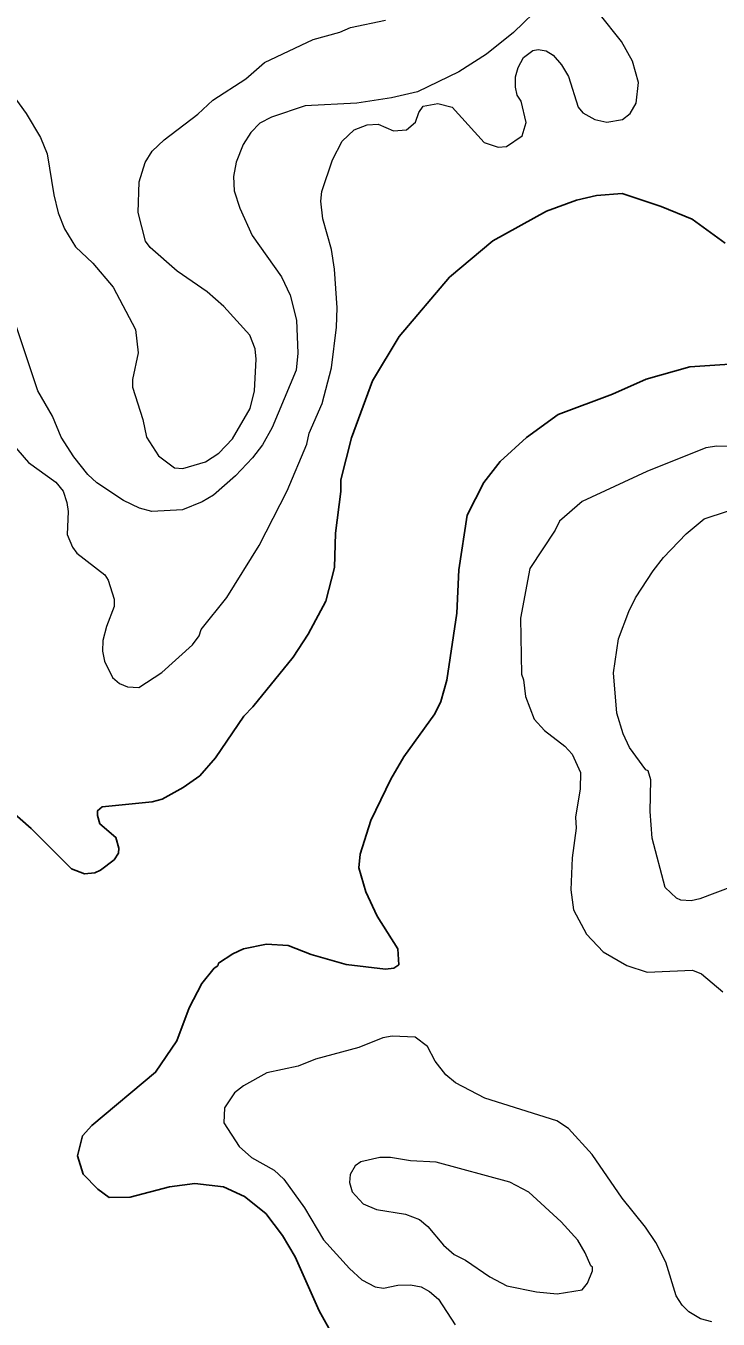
# Model space of a CAD drawing. Extents: x 447.8 to 473.9, y 7733.1 to 7760.8.
# Drawn here: x 456.578 to 457.89, y 7743.138 to 7745.588 of the extents above; entities that cross this region are included whole.
import ezdxf

# ---------------------------------------------------------------- set-up
doc = ezdxf.new("R2010")
doc.units = 0
doc.header["$LTSCALE"] = 0.032
doc.layers.add('1', color=7, linetype='Continuous', lineweight=25)
doc.layers.add('2', color=7, linetype='Continuous', lineweight=13)

msp = doc.modelspace()

# ---------------------------------------------------------------- linework, layer by layer
at = {"layer": '1'}
for points in [[(457.903, 7745.1766), (457.8408, 7745.222), (457.7819, 7745.246), (457.708, 7745.271), (457.6597, 7745.2669), (457.6216, 7745.2582), (457.5647, 7745.2375), (457.4632, 7745.1809), (457.3806, 7745.1121), (457.2856, 7744.9998), (457.2352, 7744.9158), (457.1955, 7744.8082), (457.1749, 7744.7284), (457.1747, 7744.7063), (457.1646, 7744.6276), (457.1629, 7744.5623), (457.1466, 7744.4983), (457.1132, 7744.436), (457.0847, 7744.3924), (457.0083, 7744.2981), (456.9909, 7744.2805), (456.9373, 7744.2019), (456.9081, 7744.1677), (456.8764, 7744.1453), (456.8364, 7744.1237), (456.8177, 7744.1182), (456.723, 7744.1087), (456.7142, 7744.1016), (456.7139, 7744.0926), (456.7186, 7744.077), (456.7487, 7744.0511), (456.7546, 7744.0305), (456.7537, 7744.0211), (456.7453, 7744.0087), (456.7199, 7743.989), (456.709, 7743.9837), (456.6895, 7743.9821), (456.6645, 7743.9915), (456.588, 7744.0677), (456.5356, 7744.1137)], [(457.1587, 7743.1099), (457.1342, 7743.1542), (457.0885, 7743.2566), (457.0646, 7743.2967), (457.0326, 7743.3384), (456.9924, 7743.3706), (456.9524, 7743.3889), (456.8982, 7743.3953), (456.8505, 7743.3889), (456.7757, 7743.3692), (456.7361, 7743.3687), (456.7148, 7743.3844), (456.6865, 7743.4132), (456.6762, 7743.4478), (456.6858, 7743.4858), (456.7029, 7743.5052), (456.824, 7743.6061), (456.8641, 7743.6655), (456.8876, 7743.7284), (456.9114, 7743.7744), (456.9353, 7743.8034), (456.9419, 7743.8079), (456.9435, 7743.8128), (456.9704, 7743.8305), (456.9908, 7743.84), (457.0344, 7743.8489), (457.0749, 7743.8464), (457.1188, 7743.8289), (457.1852, 7743.8102), (457.2597, 7743.8017), (457.2757, 7743.8033), (457.2852, 7743.8097), (457.2827, 7743.8396), (457.2438, 7743.9015), (457.2221, 7743.9478), (457.2093, 7743.9936), (457.2119, 7744.0192), (457.2316, 7744.083), (457.27, 7744.1612), (457.2946, 7744.2039), (457.3533, 7744.2852), (457.3642, 7744.3082), (457.3759, 7744.3491), (457.3945, 7744.4758), (457.3984, 7744.5579), (457.4144, 7744.6614), (457.446, 7744.7236), (457.4767, 7744.7633), (457.5269, 7744.8086), (457.5867, 7744.8521), (457.6898, 7744.8909), (457.7534, 7744.9193), (457.8364, 7744.9424), (457.9402, 7744.9495)]]:
    msp.add_lwpolyline(points, dxfattribs=at)
at = {"layer": '2'}
for points in [[(457.5585, 7745.6298), (457.5023, 7745.576), (457.4511, 7745.5347), (457.3983, 7745.501), (457.3205, 7745.4635), (457.2707, 7745.4519), (457.2051, 7745.4418), (457.1076, 7745.4368), (457.0438, 7745.4151), (457.0217, 7745.404), (457.0047, 7745.3861), (456.9901, 7745.3633), (456.9767, 7745.33), (456.9715, 7745.3028), (456.9727, 7745.2757), (456.9834, 7745.2431), (457.0071, 7745.1911), (457.0624, 7745.1128), (457.0787, 7745.0783), (457.0913, 7745.0311), (457.0938, 7744.9684), (457.0905, 7744.9363), (457.0452, 7744.8276), (457.0263, 7744.7946), (457.0074, 7744.7699), (456.9757, 7744.7361), (456.9337, 7744.6996), (456.9124, 7744.6865), (456.8751, 7744.6717), (456.8168, 7744.6682), (456.7938, 7744.6747), (456.763, 7744.6893), (456.7129, 7744.7226), (456.6958, 7744.7384), (456.6688, 7744.7718), (456.645, 7744.809), (456.6284, 7744.8487), (456.601, 7744.8972), (456.5202, 7745.1369)], [(456.525, 7745.4954), (456.579, 7745.4223), (456.6057, 7745.3767), (456.6186, 7745.3457), (456.6311, 7745.2684), (456.6397, 7745.2341), (456.6512, 7745.2039), (456.6724, 7745.1697), (456.7052, 7745.1385), (456.7438, 7745.0936), (456.7859, 7745.0133), (456.7907, 7744.9692), (456.7804, 7744.9185), (456.7804, 7744.9039), (456.7997, 7744.8426), (456.8069, 7744.8093), (456.8294, 7744.7737), (456.8598, 7744.7511), (456.8754, 7744.75), (456.9187, 7744.7626), (456.9436, 7744.7786), (456.9695, 7744.8058), (457.0031, 7744.8634), (457.0112, 7744.8971), (457.0145, 7744.9572), (457.0128, 7744.9764), (457.0025, 7745.0022), (456.953, 7745.0567), (456.9217, 7745.0842), (456.8651, 7745.1238), (456.8138, 7745.1686), (456.8049, 7745.1803), (456.7908, 7745.2346), (456.7931, 7745.2931), (456.8044, 7745.3296), (456.8178, 7745.3509), (456.8402, 7745.3722), (456.9038, 7745.4209), (456.9324, 7745.4474), (456.9949, 7745.4881), (457.0302, 7745.519), (457.1223, 7745.5626), (457.1733, 7745.5762), (457.193, 7745.5851), (457.2599, 7745.5994)], [(457.5059, 7745.492), (457.5113, 7745.5097), (457.5213, 7745.5283), (457.5389, 7745.5414), (457.549, 7745.5434), (457.564, 7745.541), (457.5776, 7745.5325), (457.5931, 7745.5147), (457.6066, 7745.4924), (457.6245, 7745.4346), (457.6335, 7745.4236), (457.6561, 7745.4109), (457.6793, 7745.4057), (457.7088, 7745.4112), (457.7231, 7745.4226), (457.7345, 7745.4419), (457.7388, 7745.4812), (457.7275, 7745.5216), (457.7065, 7745.5588), (457.6645, 7745.6116)], [(457.5183, 7745.3799), (457.5263, 7745.4052), (457.5169, 7745.4454), (457.5092, 7745.457), (457.5059, 7745.4724), (457.5059, 7745.492)], [(456.543, 7744.8078), (456.5834, 7744.761), (456.6351, 7744.7241), (456.6491, 7744.7071), (456.656, 7744.6857), (456.6582, 7744.6682), (456.6566, 7744.6247), (456.6667, 7744.6006), (456.675, 7744.5893), (456.728, 7744.5486), (456.7344, 7744.5382), (456.7457, 7744.5021), (456.7458, 7744.4884), (456.7307, 7744.4504), (456.7242, 7744.4241), (456.7235, 7744.4037), (456.7271, 7744.3846), (456.7423, 7744.3541), (456.7559, 7744.3426), (456.7705, 7744.3363), (456.7923, 7744.3352), (456.8361, 7744.3631), (456.894, 7744.4158), (456.9066, 7744.4329), (456.9106, 7744.4447), (456.959, 7744.5053), (457.02, 7744.6041), (457.0735, 7744.7078), (457.1103, 7744.7957), (457.1151, 7744.817), (457.1399, 7744.8727), (457.157, 7744.9405), (457.1667, 7745.0175), (457.1682, 7745.054), (457.1633, 7745.1276), (457.1572, 7745.1644), (457.141, 7745.2228), (457.1372, 7745.2564), (457.1387, 7745.2744), (457.1593, 7745.3344), (457.1774, 7745.3701), (457.2004, 7745.3911), (457.2252, 7745.4007), (457.2456, 7745.4022), (457.2746, 7745.3895), (457.2996, 7745.3911), (457.3162, 7745.4056), (457.3227, 7745.4241), (457.331, 7745.4359), (457.3589, 7745.4415), (457.3857, 7745.4341), (457.4465, 7745.3673), (457.473, 7745.3585), (457.4891, 7745.3595), (457.5183, 7745.3799)], [(457.9784, 7744.7901), (457.8877, 7744.7924), (457.8667, 7744.7892), (457.7551, 7744.7439), (457.6324, 7744.6873), (457.5892, 7744.6502), (457.581, 7744.6331), (457.5333, 7744.5602), (457.5155, 7744.4663), (457.5171, 7744.3604), (457.5212, 7744.3492), (457.5252, 7744.318), (457.5416, 7744.275), (457.5611, 7744.2537), (457.5997, 7744.2237), (457.6133, 7744.2087), (457.6291, 7744.174), (457.6285, 7744.1433), (457.6197, 7744.0893), (457.6211, 7744.0682), (457.6132, 7744.0126), (457.6109, 7743.9515), (457.6159, 7743.9141), (457.6407, 7743.8676), (457.672, 7743.8342), (457.7171, 7743.8081), (457.7556, 7743.7954), (457.8415, 7743.7995), (457.8582, 7743.7923), (457.899, 7743.7587)], [(457.9171, 7743.9578), (457.8555, 7743.9346), (457.8389, 7743.9308), (457.8195, 7743.9322), (457.8108, 7743.9359), (457.7898, 7743.9564), (457.7647, 7744.0497), (457.7608, 7744.0999), (457.7623, 7744.1599), (457.7575, 7744.1773), (457.753, 7744.1792), (457.7222, 7744.2214), (457.7099, 7744.2469), (457.6982, 7744.2863), (457.6918, 7744.3628), (457.7012, 7744.427), (457.7206, 7744.479), (457.7336, 7744.5049), (457.7665, 7744.5562), (457.7861, 7744.5814), (457.8291, 7744.626), (457.8634, 7744.6545), (457.9502, 7744.6831)], [(457.878, 7743.1335), (457.8567, 7743.1389), (457.8341, 7743.1525), (457.8216, 7743.1648), (457.8101, 7743.1827), (457.7908, 7743.2466), (457.7718, 7743.2834), (457.7522, 7743.3125), (457.7079, 7743.3679), (457.6512, 7743.4506), (457.6062, 7743.4997), (457.5843, 7743.5144), (457.4479, 7743.557), (457.3921, 7743.5859), (457.374, 7743.6014), (457.3537, 7743.6274), (457.3394, 7743.655), (457.3157, 7743.6723), (457.2725, 7743.6742), (457.2547, 7743.6711), (457.209, 7743.6529), (457.1272, 7743.6307), (457.094, 7743.6178), (457.0347, 7743.6051), (456.9905, 7743.5807), (456.9738, 7743.567), (456.9547, 7743.5386), (456.9532, 7743.5104), (456.9821, 7743.4652), (457.0059, 7743.4444), (457.0489, 7743.4208), (457.067, 7743.4034), (457.1062, 7743.3492), (457.1422, 7743.2888), (457.1917, 7743.2346), (457.2151, 7743.2131), (457.2402, 7743.1995), (457.2561, 7743.1973), (457.2832, 7743.2028), (457.3069, 7743.2036), (457.3274, 7743.1997), (457.3432, 7743.1911), (457.36, 7743.1761), (457.3917, 7743.1276)]]:
    msp.add_lwpolyline(points, dxfattribs=at)
msp.add_lwpolyline([(457.6382, 7743.2643), (457.6242, 7743.2881), (457.5926, 7743.3229), (457.5309, 7743.379), (457.495, 7743.398), (457.3554, 7743.4361), (457.3067, 7743.4386), (457.2688, 7743.4449), (457.249, 7743.4449), (457.2131, 7743.4363), (457.2021, 7743.4289), (457.1927, 7743.4123), (457.1916, 7743.3973), (457.1965, 7743.3799), (457.2172, 7743.3569), (457.2425, 7743.3462), (457.2973, 7743.3375), (457.3241, 7743.3274), (457.3401, 7743.314), (457.3698, 7743.2788), (457.3897, 7743.2611), (457.4113, 7743.25), (457.4572, 7743.2183), (457.4894, 7743.2014), (457.5455, 7743.1901), (457.5848, 7743.1861), (457.632, 7743.194), (457.6426, 7743.2064), (457.6516, 7743.2301), (457.6516, 7743.237), (457.6485, 7743.2392)], close=True, dxfattribs=at)

doc.saveas('drawing.dxf')
